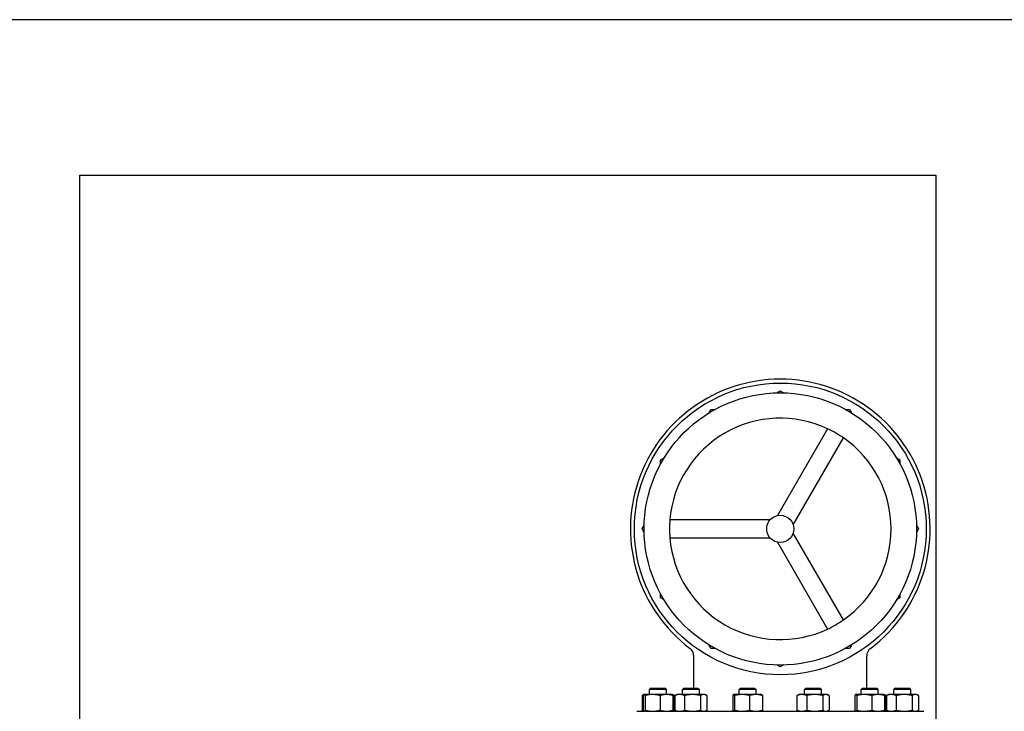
# Model space of a CAD drawing. Header units: inches. Extents: x 24 to 1128, y -94 to 748.
# Tile 423 of 573: x 577 to 628, y 560 to 596. Entities that reach past the tile are written whole.
import ezdxf

# ---------------------------------------------------------------- set-up
doc = ezdxf.new("R2010")
doc.units = ezdxf.units.IN
doc.header["$LTSCALE"] = 32
doc.header["$MEASUREMENT"] = 0
doc.layers.add('Visible (ANSI)', color=7, linetype='Continuous', lineweight=30)

msp = doc.modelspace()

# ---------------------------------------------------------------- linework, layer by layer
at = {"layer": 'Visible (ANSI)'}
for p, q in [((730.38339, 595.84902), (528.44489, 595.84902)), ((580.38339, 587.84902), (624.38339, 587.84902)), ((580.38339, 471.84902), (580.38339, 587.84902)), ((624.38339, 587.84902), (624.38339, 553.13029)), ((616.20631, 576.65927), (616.38339, 576.76152)), ((616.38339, 576.76152), (616.56048, 576.65927)), ((612.73115, 575.63321), (612.83339, 575.8103)), ((612.83339, 575.8103), (613.03787, 575.8103)), ((619.72891, 575.8103), (619.93339, 575.8103)), ((619.93339, 575.8103), (620.03563, 575.63321)), ((618.81656, 574.80922), (616.24012, 570.3467)), ((617.04841, 569.88003), (619.62485, 574.34255)), ((610.23461, 573.21152), (610.4117, 573.31376)), ((622.35509, 573.31376), (622.53217, 573.21152)), ((610.23461, 573.00703), (610.23461, 573.21152)), ((622.53217, 573.21152), (622.53217, 573.00703)), ((609.28339, 569.66152), (609.38563, 569.8386)), ((615.86164, 570.12818), (610.70877, 570.12818)), ((623.38115, 569.8386), (623.48339, 569.66152)), ((609.38563, 569.48443), (609.28339, 569.66152)), ((619.62485, 564.98048), (617.04841, 569.443)), ((623.48339, 569.66152), (623.38115, 569.48443)), ((610.70877, 569.19485), (615.86164, 569.19485)), ((616.24012, 568.97633), (618.81656, 564.51381)), ((610.23461, 566.11152), (610.23461, 566.316)), ((622.53217, 566.316), (622.53217, 566.11152)), ((610.4117, 566.00927), (610.23461, 566.11152)), ((622.53217, 566.11152), (622.35509, 566.00927)), ((612.83339, 563.51273), (612.73115, 563.68982)), ((620.03563, 563.68982), (619.93339, 563.51273)), ((613.03787, 563.51273), (612.83339, 563.51273)), ((619.93339, 563.51273), (619.72891, 563.51273)), ((611.94339, 561.47652), (611.94339, 563.11656)), ((616.38339, 562.56152), (616.20631, 562.66376)), ((616.56048, 562.66376), (616.38339, 562.56152)), ((620.82339, 561.47652), (620.82339, 563.11656)), ((609.38054, 561.14303), (609.32354, 561.11645)), ((609.38588, 561.14552), (609.38054, 561.14303)), ((609.39117, 561.14552), (609.38588, 561.14552)), ((609.82345, 561.14552), (609.39117, 561.14552)), ((609.74029, 561.47652), (609.66738, 561.4036)), ((610.54238, 561.4036), (609.66738, 561.4036)), ((609.66738, 561.14552), (609.66738, 561.4036)), ((609.74029, 561.47652), (610.46946, 561.47652)), ((610.53715, 561.14552), (609.82345, 561.14552)), ((610.46946, 561.47652), (610.54238, 561.4036)), ((610.82388, 561.14552), (610.53715, 561.14552)), ((610.54238, 561.14552), (610.54238, 561.4036)), ((610.82388, 561.14552), (610.82921, 561.14303)), ((610.82921, 561.14303), (610.88622, 561.11645)), ((611.0682, 561.14552), (611.00586, 561.11645)), ((611.21266, 561.14552), (611.0682, 561.14552)), ((611.87429, 561.14552), (611.21266, 561.14552)), ((611.42262, 561.47652), (611.3497, 561.4036)), ((612.2247, 561.4036), (611.3497, 561.4036)), ((611.3497, 561.14552), (611.3497, 561.4036)), ((611.42262, 561.47652), (612.15178, 561.47652)), ((612.44883, 561.14552), (611.87429, 561.14552)), ((612.15178, 561.47652), (612.2247, 561.4036)), ((612.2247, 561.14552), (612.2247, 561.4036)), ((612.5062, 561.14552), (612.44883, 561.14552)), ((612.5062, 561.14552), (612.56854, 561.11645)), ((613.98207, 561.14552), (613.97674, 561.14303)), ((613.98736, 561.14552), (613.98207, 561.14552)), ((614.41964, 561.14552), (613.98736, 561.14552)), ((614.33649, 561.47652), (614.26357, 561.4036)), ((615.13857, 561.4036), (614.26357, 561.4036)), ((614.26357, 561.14552), (614.26357, 561.4036)), ((614.33649, 561.47652), (615.06565, 561.47652)), ((615.13335, 561.14552), (614.41964, 561.14552)), ((615.06565, 561.47652), (615.13857, 561.4036)), ((615.42007, 561.14552), (615.13335, 561.14552)), ((615.13857, 561.14552), (615.13857, 561.4036)), ((615.42007, 561.14552), (615.4254, 561.14303)), ((617.34672, 561.14552), (617.28438, 561.11645)), ((617.49118, 561.14552), (617.34672, 561.14552)), ((618.15281, 561.14552), (617.49118, 561.14552)), ((617.70113, 561.47652), (617.62822, 561.4036)), ((618.50322, 561.4036), (617.62822, 561.4036)), ((617.62822, 561.14552), (617.62822, 561.4036)), ((617.70113, 561.47652), (618.4303, 561.47652)), ((618.72735, 561.14552), (618.15281, 561.14552)), ((618.4303, 561.47652), (618.50322, 561.4036)), ((618.50322, 561.14552), (618.50322, 561.4036)), ((618.78472, 561.14552), (618.72735, 561.14552)), ((618.78472, 561.14552), (618.84706, 561.11645)), ((620.26059, 561.14552), (620.25525, 561.14303)), ((620.26588, 561.14552), (620.26059, 561.14552)), ((620.69816, 561.14552), (620.26588, 561.14552)), ((620.615, 561.47652), (620.54209, 561.4036)), ((621.41709, 561.4036), (620.54209, 561.4036)), ((620.54209, 561.14552), (620.54209, 561.4036)), ((620.615, 561.47652), (621.34417, 561.47652)), ((621.41187, 561.14552), (620.69816, 561.14552)), ((621.34417, 561.47652), (621.41709, 561.4036)), ((621.69859, 561.14552), (621.41187, 561.14552)), ((621.41709, 561.14552), (621.41709, 561.4036)), ((621.69859, 561.14552), (621.70392, 561.14303)), ((621.70392, 561.14303), (621.76093, 561.11645)), ((621.94291, 561.14552), (621.88057, 561.11645)), ((622.08737, 561.14552), (621.94291, 561.14552)), ((622.74901, 561.14552), (622.08737, 561.14552)), ((622.29733, 561.47652), (622.22441, 561.4036)), ((623.09941, 561.4036), (622.22441, 561.4036)), ((622.22441, 561.14552), (622.22441, 561.4036)), ((622.29733, 561.47652), (623.02649, 561.47652)), ((623.32355, 561.14552), (622.74901, 561.14552)), ((623.02649, 561.47652), (623.09941, 561.4036)), ((623.09941, 561.14552), (623.09941, 561.4036)), ((623.38091, 561.14552), (623.32355, 561.14552)), ((623.38091, 561.14552), (623.44325, 561.11645)), ((609.28076, 561.09365), (609.28076, 560.33838)), ((609.34089, 561.09365), (609.34089, 560.33838)), ((609.44145, 561.09365), (609.44145, 560.33838)), ((610.20544, 561.09365), (610.20544, 560.33838)), ((610.86886, 561.09365), (610.86886, 560.33838)), ((610.92899, 561.09365), (610.92899, 560.33838)), ((610.96308, 561.09365), (610.96308, 560.33838)), ((611.46224, 561.09365), (611.46224, 560.33838)), ((612.28635, 561.09365), (612.28635, 560.33838)), ((612.61132, 561.09365), (612.61132, 560.33838)), ((613.93708, 561.09365), (613.93708, 560.33838)), ((614.03765, 561.09365), (614.03765, 560.33838)), ((614.80164, 561.09365), (614.80164, 560.33838)), ((615.46506, 561.09365), (615.46506, 560.33838)), ((617.2416, 561.09365), (617.2416, 560.33838)), ((617.74075, 561.09365), (617.74075, 560.33838)), ((618.56487, 561.09365), (618.56487, 560.33838)), ((618.88983, 561.09365), (618.88983, 560.33838)), ((620.2156, 561.09365), (620.2156, 560.33838)), ((620.31617, 561.09365), (620.31617, 560.33838)), ((621.08015, 561.09365), (621.08015, 560.33838)), ((621.74358, 561.09365), (621.74358, 560.33838)), ((621.8037, 561.09365), (621.8037, 560.33838)), ((621.8378, 561.09365), (621.8378, 560.33838)), ((622.33695, 561.09365), (622.33695, 560.33838)), ((623.16106, 561.09365), (623.16106, 560.33838)), ((623.48603, 561.09365), (623.48603, 560.33838)), ((609.00839, 560.28152), (623.75839, 560.28152)), ((609.38054, 560.289), (609.32354, 560.31558)), ((609.38588, 560.28652), (609.38054, 560.289)), ((609.38588, 560.28652), (609.39117, 560.28652)), ((609.39117, 560.28652), (609.82345, 560.28652)), ((609.66738, 560.28152), (609.66738, 560.28652)), ((609.82345, 560.28652), (610.53715, 560.28652)), ((610.53715, 560.28652), (610.82388, 560.28652)), ((610.54238, 560.28152), (610.54238, 560.28652)), ((610.82388, 560.28652), (610.82921, 560.289)), ((610.82921, 560.289), (610.88622, 560.31558)), ((611.0682, 560.28652), (611.00586, 560.31558)), ((611.0682, 560.28652), (611.21266, 560.28652)), ((611.21266, 560.28652), (611.87429, 560.28652)), ((611.3497, 560.28152), (611.3497, 560.28652)), ((611.87429, 560.28652), (612.44883, 560.28652)), ((612.2247, 560.28152), (612.2247, 560.28652)), ((612.44883, 560.28652), (612.5062, 560.28652)), ((612.5062, 560.28652), (612.56854, 560.31558)), ((613.98207, 560.28652), (613.97674, 560.289)), ((613.98207, 560.28652), (613.98736, 560.28652)), ((613.98736, 560.28652), (614.41964, 560.28652)), ((614.26357, 560.28152), (614.26357, 560.28652)), ((614.41964, 560.28652), (615.13335, 560.28652)), ((615.13335, 560.28652), (615.42007, 560.28652)), ((615.13857, 560.28152), (615.13857, 560.28652)), ((615.42007, 560.28652), (615.4254, 560.289)), ((617.34672, 560.28652), (617.28438, 560.31558)), ((617.34672, 560.28652), (617.49118, 560.28652)), ((617.49118, 560.28652), (618.15281, 560.28652)), ((617.62822, 560.28152), (617.62822, 560.28652)), ((618.15281, 560.28652), (618.72735, 560.28652)), ((618.50322, 560.28152), (618.50322, 560.28652)), ((618.72735, 560.28652), (618.78472, 560.28652)), ((618.78472, 560.28652), (618.84706, 560.31558)), ((620.26059, 560.28652), (620.25525, 560.289)), ((620.26059, 560.28652), (620.26588, 560.28652)), ((620.26588, 560.28652), (620.69816, 560.28652)), ((620.54209, 560.28152), (620.54209, 560.28652)), ((620.69816, 560.28652), (621.41187, 560.28652)), ((621.41187, 560.28652), (621.69859, 560.28652)), ((621.41709, 560.28152), (621.41709, 560.28652)), ((621.69859, 560.28652), (621.70392, 560.289)), ((621.70392, 560.289), (621.76093, 560.31558)), ((621.94291, 560.28652), (621.88057, 560.31558)), ((621.94291, 560.28652), (622.08737, 560.28652)), ((622.08737, 560.28652), (622.74901, 560.28652)), ((622.22441, 560.28152), (622.22441, 560.28652)), ((622.74901, 560.28652), (623.32355, 560.28652)), ((623.09941, 560.28152), (623.09941, 560.28652)), ((623.32355, 560.28652), (623.38091, 560.28652)), ((623.38091, 560.28652), (623.44325, 560.31558))]:
    msp.add_line(p, q, dxfattribs=at)
for radius in [7.5, 7, 0.7]:
    msp.add_circle((616.38339, 569.66152), radius, dxfattribs=at)
for centre, radius, start, end in [((616.38339, 569.66152), 7.7, 307.04478, 232.95522), ((616.38339, 569.66152), 5.69378, 64.701279, 175.298721), ((616.38339, 569.66152), 5.69378, 55.298721, 64.701279), ((616.38339, 569.66152), 5.69378, 304.701279, 55.298721), ((616.38339, 569.66152), 5.69378, 175.298721, 184.701279), ((616.38339, 569.66152), 5.69378, 184.701279, 295.298721), ((616.38339, 569.66152), 5.69378, 295.298721, 304.701279), ((611.44339, 563.11656), 0.5, 0, 52.95522), ((621.32339, 563.11656), 0.5, 127.04478, 180)]:
    msp.add_arc(centre, radius, start, end, dxfattribs=at)
for points, weights in [([(609.39117, 561.14552), (609.36783, 561.14552), (609.34089, 561.09365)], [1, 1.0379548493, 1]), ([(609.44145, 561.09365), (609.41451, 561.14552), (609.39117, 561.14552)], [1, 1.0379548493, 1]), ([(609.82345, 561.14552), (609.64616, 561.14552), (609.44145, 561.09365)], [1, 1.0379548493, 1]), ([(610.20544, 561.09365), (610.00073, 561.14552), (609.82345, 561.14552)], [1, 1.0379548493, 1]), ([(610.53715, 561.14552), (610.38321, 561.14552), (610.20544, 561.09365)], [1, 1.0379548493, 1]), ([(610.86886, 561.09365), (610.6911, 561.14552), (610.53715, 561.14552)], [1, 1.0379548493, 1]), ([(610.82921, 561.14303), (610.84769, 561.13441), (610.86886, 561.09365)], [1.01304319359, 1.02958951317, 1]), ([(611.21266, 561.14552), (611.09683, 561.14552), (610.96308, 561.09365)], [1, 1.0379548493, 1]), ([(611.46224, 561.09365), (611.32849, 561.14552), (611.21266, 561.14552)], [1, 1.0379548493, 1]), ([(611.87429, 561.14552), (611.68306, 561.14552), (611.46224, 561.09365)], [1, 1.0379548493, 1]), ([(612.28635, 561.09365), (612.06553, 561.14552), (611.87429, 561.14552)], [1, 1.0379548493, 1]), ([(612.44883, 561.14552), (612.37343, 561.14552), (612.28635, 561.09365)], [1, 1.0379548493, 1]), ([(612.61132, 561.09365), (612.52424, 561.14552), (612.44883, 561.14552)], [1, 1.0379548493, 1]), ([(613.98736, 561.14552), (613.96403, 561.14552), (613.93708, 561.09365)], [1, 1.0379548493, 1]), ([(614.03765, 561.09365), (614.0107, 561.14552), (613.98736, 561.14552)], [1, 1.0379548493, 1]), ([(614.41964, 561.14552), (614.24236, 561.14552), (614.03765, 561.09365)], [1, 1.0379548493, 1]), ([(614.80164, 561.09365), (614.59693, 561.14552), (614.41964, 561.14552)], [1, 1.0379548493, 1]), ([(615.13335, 561.14552), (614.9794, 561.14552), (614.80164, 561.09365)], [1, 1.0379548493, 1]), ([(615.46506, 561.09365), (615.2873, 561.14552), (615.13335, 561.14552)], [1, 1.0379548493, 1]), ([(615.4254, 561.14303), (615.44388, 561.13441), (615.46506, 561.09365)], [1.01304319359, 1.02958951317, 1]), ([(617.49118, 561.14552), (617.37535, 561.14552), (617.2416, 561.09365)], [1, 1.0379548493, 1]), ([(617.74075, 561.09365), (617.60701, 561.14552), (617.49118, 561.14552)], [1, 1.0379548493, 1]), ([(618.15281, 561.14552), (617.96157, 561.14552), (617.74075, 561.09365)], [1, 1.0379548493, 1]), ([(618.56487, 561.09365), (618.34405, 561.14552), (618.15281, 561.14552)], [1, 1.0379548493, 1]), ([(618.72735, 561.14552), (618.65194, 561.14552), (618.56487, 561.09365)], [1, 1.0379548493, 1]), ([(618.88983, 561.09365), (618.80276, 561.14552), (618.72735, 561.14552)], [1, 1.0379548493, 1]), ([(620.26588, 561.14552), (620.24255, 561.14552), (620.2156, 561.09365)], [1, 1.0379548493, 1]), ([(620.31617, 561.09365), (620.28922, 561.14552), (620.26588, 561.14552)], [1, 1.0379548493, 1]), ([(620.69816, 561.14552), (620.52088, 561.14552), (620.31617, 561.09365)], [1, 1.0379548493, 1]), ([(621.08015, 561.09365), (620.87544, 561.14552), (620.69816, 561.14552)], [1, 1.0379548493, 1]), ([(621.41187, 561.14552), (621.25792, 561.14552), (621.08015, 561.09365)], [1, 1.0379548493, 1]), ([(621.74358, 561.09365), (621.56581, 561.14552), (621.41187, 561.14552)], [1, 1.0379548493, 1]), ([(621.70392, 561.14303), (621.7224, 561.13441), (621.74358, 561.09365)], [1.01304319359, 1.02958951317, 1]), ([(622.08737, 561.14552), (621.97154, 561.14552), (621.8378, 561.09365)], [1, 1.0379548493, 1]), ([(622.33695, 561.09365), (622.2032, 561.14552), (622.08737, 561.14552)], [1, 1.0379548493, 1]), ([(622.74901, 561.14552), (622.55777, 561.14552), (622.33695, 561.09365)], [1, 1.0379548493, 1]), ([(623.16106, 561.09365), (622.94024, 561.14552), (622.74901, 561.14552)], [1, 1.0379548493, 1]), ([(623.32355, 561.14552), (623.24814, 561.14552), (623.16106, 561.09365)], [1, 1.0379548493, 1]), ([(623.48603, 561.09365), (623.39895, 561.14552), (623.32355, 561.14552)], [1, 1.0379548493, 1]), ([(609.35606, 561.11929), (609.3197, 561.10875), (609.28076, 561.09365)], [1.01541962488, 1.01076049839, 1]), ([(609.28076, 561.09365), (609.3028, 561.10677), (609.32354, 561.11645)], [1, 1.00934096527, 1.01408417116]), ([(610.92899, 561.09365), (610.88308, 561.121), (610.84192, 561.13369)], [1, 1.01965956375, 1.01895290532]), ([(610.96308, 561.09365), (610.98512, 561.10677), (611.00586, 561.11645)], [1, 1.00934096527, 1.01408417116]), ([(617.2416, 561.09365), (617.26364, 561.10677), (617.28438, 561.11645)], [1, 1.00934096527, 1.01408417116]), ([(621.8037, 561.09365), (621.75779, 561.121), (621.71663, 561.13369)], [1, 1.01965956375, 1.01895290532]), ([(621.8378, 561.09365), (621.85983, 561.10677), (621.88057, 561.11645)], [1, 1.00934096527, 1.01408417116]), ([(609.32354, 560.31558), (609.3028, 560.32526), (609.28076, 560.33838)], [1.01408417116, 1.00934096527, 1]), ([(609.28076, 560.33838), (609.3197, 560.32328), (609.35606, 560.31274)], [1, 1.01076049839, 1.01541962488]), ([(609.34089, 560.33838), (609.36783, 560.28652), (609.39117, 560.28652)], [1, 1.0379548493, 1]), ([(609.39117, 560.28652), (609.41451, 560.28652), (609.44145, 560.33838)], [1, 1.0379548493, 1]), ([(609.44145, 560.33838), (609.64616, 560.28652), (609.82345, 560.28652)], [1, 1.0379548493, 1]), ([(609.82345, 560.28652), (610.00073, 560.28652), (610.20544, 560.33838)], [1, 1.0379548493, 1]), ([(610.20544, 560.33838), (610.38321, 560.28652), (610.53715, 560.28652)], [1, 1.0379548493, 1]), ([(610.53715, 560.28652), (610.6911, 560.28652), (610.86886, 560.33838)], [1, 1.0379548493, 1]), ([(610.86886, 560.33838), (610.84769, 560.29762), (610.82921, 560.289)], [1, 1.02958951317, 1.01304319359]), ([(610.84192, 560.29834), (610.88308, 560.31103), (610.92899, 560.33838)], [1.01895290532, 1.01965956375, 1]), ([(610.96308, 560.33838), (611.09683, 560.28652), (611.21266, 560.28652)], [1, 1.0379548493, 1]), ([(611.00586, 560.31558), (610.98512, 560.32526), (610.96308, 560.33838)], [1.01408417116, 1.00934096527, 1]), ([(611.21266, 560.28652), (611.32849, 560.28652), (611.46224, 560.33838)], [1, 1.0379548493, 1]), ([(611.46224, 560.33838), (611.68306, 560.28652), (611.87429, 560.28652)], [1, 1.0379548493, 1]), ([(611.87429, 560.28652), (612.06553, 560.28652), (612.28635, 560.33838)], [1, 1.0379548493, 1]), ([(612.28635, 560.33838), (612.37343, 560.28652), (612.44883, 560.28652)], [1, 1.0379548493, 1]), ([(612.44883, 560.28652), (612.52424, 560.28652), (612.61132, 560.33838)], [1, 1.0379548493, 1]), ([(613.93708, 560.33838), (613.96403, 560.28652), (613.98736, 560.28652)], [1, 1.0379548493, 1]), ([(613.98736, 560.28652), (614.0107, 560.28652), (614.03765, 560.33838)], [1, 1.0379548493, 1]), ([(614.03765, 560.33838), (614.24236, 560.28652), (614.41964, 560.28652)], [1, 1.0379548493, 1]), ([(614.41964, 560.28652), (614.59693, 560.28652), (614.80164, 560.33838)], [1, 1.0379548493, 1]), ([(614.80164, 560.33838), (614.9794, 560.28652), (615.13335, 560.28652)], [1, 1.0379548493, 1]), ([(615.13335, 560.28652), (615.2873, 560.28652), (615.46506, 560.33838)], [1, 1.0379548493, 1]), ([(615.46506, 560.33838), (615.44388, 560.29762), (615.4254, 560.289)], [1, 1.02958951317, 1.01304319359]), ([(617.2416, 560.33838), (617.37535, 560.28652), (617.49118, 560.28652)], [1, 1.0379548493, 1]), ([(617.28438, 560.31558), (617.26364, 560.32526), (617.2416, 560.33838)], [1.01408417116, 1.00934096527, 1]), ([(617.49118, 560.28652), (617.60701, 560.28652), (617.74075, 560.33838)], [1, 1.0379548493, 1]), ([(617.74075, 560.33838), (617.96157, 560.28652), (618.15281, 560.28652)], [1, 1.0379548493, 1]), ([(618.15281, 560.28652), (618.34405, 560.28652), (618.56487, 560.33838)], [1, 1.0379548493, 1]), ([(618.56487, 560.33838), (618.65194, 560.28652), (618.72735, 560.28652)], [1, 1.0379548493, 1]), ([(618.72735, 560.28652), (618.80276, 560.28652), (618.88983, 560.33838)], [1, 1.0379548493, 1]), ([(620.2156, 560.33838), (620.24255, 560.28652), (620.26588, 560.28652)], [1, 1.0379548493, 1]), ([(620.26588, 560.28652), (620.28922, 560.28652), (620.31617, 560.33838)], [1, 1.0379548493, 1]), ([(620.31617, 560.33838), (620.52088, 560.28652), (620.69816, 560.28652)], [1, 1.0379548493, 1]), ([(620.69816, 560.28652), (620.87544, 560.28652), (621.08015, 560.33838)], [1, 1.0379548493, 1]), ([(621.08015, 560.33838), (621.25792, 560.28652), (621.41187, 560.28652)], [1, 1.0379548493, 1]), ([(621.41187, 560.28652), (621.56581, 560.28652), (621.74358, 560.33838)], [1, 1.0379548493, 1]), ([(621.74358, 560.33838), (621.7224, 560.29762), (621.70392, 560.289)], [1, 1.02958951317, 1.01304319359]), ([(621.71663, 560.29834), (621.75779, 560.31103), (621.8037, 560.33838)], [1.01895290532, 1.01965956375, 1]), ([(621.8378, 560.33838), (621.97154, 560.28652), (622.08737, 560.28652)], [1, 1.0379548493, 1]), ([(621.88057, 560.31558), (621.85983, 560.32526), (621.8378, 560.33838)], [1.01408417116, 1.00934096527, 1]), ([(622.08737, 560.28652), (622.2032, 560.28652), (622.33695, 560.33838)], [1, 1.0379548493, 1]), ([(622.33695, 560.33838), (622.55777, 560.28652), (622.74901, 560.28652)], [1, 1.0379548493, 1]), ([(622.74901, 560.28652), (622.94024, 560.28652), (623.16106, 560.33838)], [1, 1.0379548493, 1]), ([(623.16106, 560.33838), (623.24814, 560.28652), (623.32355, 560.28652)], [1, 1.0379548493, 1]), ([(623.32355, 560.28652), (623.39895, 560.28652), (623.48603, 560.33838)], [1, 1.0379548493, 1])]:
    msp.add_rational_spline(points, weights, degree=2, dxfattribs=at)

doc.saveas('drawing.dxf')
